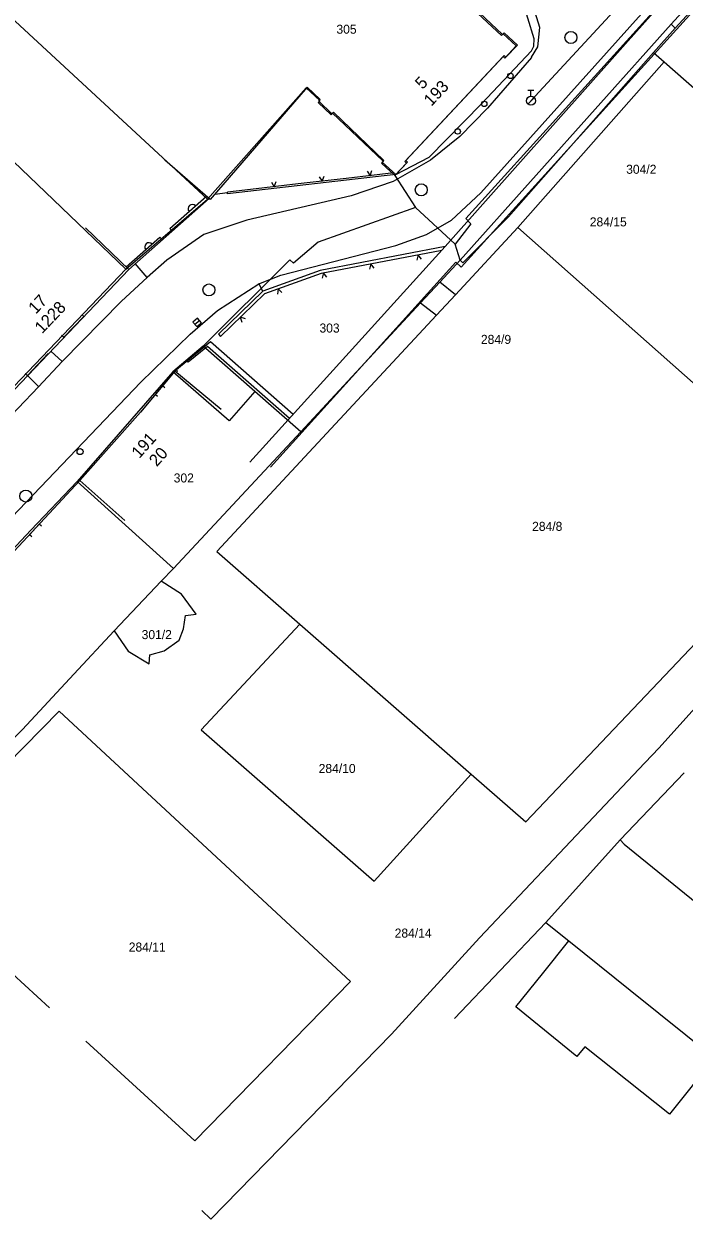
# Model space of a CAD drawing. Extents: x -601580 to 4, y -1204314 to 4.
# Drawn here: x -600523.7 to -600468.8, y -1204069.3 to -1203970 of the extents above; entities that cross this region are included whole.
import ezdxf

# ---------------------------------------------------------------- set-up
doc = ezdxf.new("R2010")
doc.units = 0
for name, color, linetype in [('00-KN-HRANICE PARCEL', 7, 'Continuous'), ('00-KN-PARC. CISLA', 7, 'Continuous'), ('00-KN-VNITRNI KRESBA', 7, 'Continuous'), ('00-POLOHOPIS', 7, 'Continuous'), ('00-VAK-VODA-RAD IGIS', 7, 'Continuous'), ('Vrstva 27', 7, 'Continuous'), ('Vrstva 28', 7, 'Continuous'), ('Vrstva 31', 7, 'Continuous'), ('Vrstva 6', 7, 'Continuous')]:
    doc.layers.add(name, color=color, linetype=linetype)

# ---------------------------------------------------------------- blocks, each defined once
blk = doc.blocks.new('6.13_284')
at = {"layer": 'Vrstva 28'}
for p, q in [((-0.258, -0.272), (0.272, 0.258)), ((-0.25, 0.875), (0.25, 0.875)), ((0, 0.375), (0, 0.875))]:
    blk.add_line(p, q, dxfattribs=at)
blk.add_circle((0, 0), 0.375, dxfattribs=at)
blk = doc.blocks.new('VCHOD_2868')
at = {"layer": 'Vrstva 6'}
blk.add_line((0, 0.25), (0, 0), dxfattribs=at)
blk = doc.blocks.new('VCHOD_2870')
at = {"layer": 'Vrstva 6'}
blk.add_line((0, 0.25), (0, 0), dxfattribs=at)
blk = doc.blocks.new('VCHOD_2872')
at = {"layer": 'Vrstva 6'}
blk.add_line((0, 0.25), (0, 0), dxfattribs=at)
blk = doc.blocks.new('6.20_572')
at = {"layer": 'Vrstva 27'}
blk.add_circle((0, 0), 0.5, dxfattribs=at)
blk = doc.blocks.new('6.30_680')
at = {"layer": 'Vrstva 27'}
blk.add_line((-0.25, 0), (0.25, 0), dxfattribs=at)
blk.add_lwpolyline([(-0.25, -0.25), (0.25, -0.25), (0.25, 0.25), (-0.25, 0.25)], close=True, dxfattribs=at)
blk = doc.blocks.new('6.20_574')
at = {"layer": 'Vrstva 27'}
blk.add_circle((0, 0), 0.5, dxfattribs=at)
blk = doc.blocks.new('6.14B_76')
at = {"layer": 'Vrstva 31'}
blk.add_circle((0, 0), 0.25, dxfattribs=at)
blk = doc.blocks.new('6.20_576')
at = {"layer": 'Vrstva 27'}
blk.add_circle((0, 0), 0.5, dxfattribs=at)
blk = doc.blocks.new('6.20_578')
at = {"layer": 'Vrstva 27'}
blk.add_circle((0, 0), 0.5, dxfattribs=at)
blk = doc.blocks.new('VCHOD_2874')
at = {"layer": 'Vrstva 6'}
blk.add_line((0, 0.25), (0, 0), dxfattribs=at)
blk = doc.blocks.new('VCHOD_2876')
at = {"layer": 'Vrstva 6'}
blk.add_line((0, 0.25), (0, 0), dxfattribs=at)
blk = doc.blocks.new('VCHOD_2878')
at = {"layer": 'Vrstva 6'}
blk.add_line((0, 0.25), (0, 0), dxfattribs=at)
blk = doc.blocks.new('VCHOD_2880')
at = {"layer": 'Vrstva 6'}
blk.add_line((0, 0.25), (0, 0), dxfattribs=at)

msp = doc.modelspace()

# ---------------------------------------------------------------- linework, layer by layer
at = {"layer": '00-KN-HRANICE PARCEL'}
for p, q in [((-600534.3, -1203960.64), (-600508.41, -1203984.58)), ((-600544.67, -1203962.18), (-600515.19, -1203990.41)), ((-600462.73, -1203962.17), (-600469.92, -1203970.05)), ((-600487.44, -1203989.66), (-600469.92, -1203970.05)), ((-600469.92, -1203970.05), (-600469.58, -1203970.39)), ((-600469.58, -1203970.39), (-600471.38, -1203972.42)), ((-600471.38, -1203972.42), (-600483.43, -1203986.05)), ((-600470.51, -1203973.19), (-600482.64, -1203986.95)), ((-600471.38, -1203972.42), (-600470.51, -1203973.19)), ((-600470.51, -1203973.19), (-600444.1, -1203996.41)), ((-600492.87, -1203982.63), (-600491.14, -1203985.28)), ((-600515.19, -1203990.41), (-600508.41, -1203984.58)), ((-600487.86, -1203988.32), (-600491.14, -1203985.28)), ((-600482.64, -1203986.95), (-600487.83, -1203992.53)), ((-600482.64, -1203986.95), (-600456.84, -1204009.84)), ((-600487.44, -1203989.66), (-600487.86, -1203988.32)), ((-600489.13, -1203991.48), (-600487.44, -1203989.66)), ((-600515.19, -1203990.41), (-600524.45, -1204000.11)), ((-600489.13, -1203991.48), (-600490.72, -1203993.19)), ((-600487.83, -1203992.53), (-600489.13, -1203991.48)), ((-600487.83, -1203992.53), (-600489.41, -1203994.23)), ((-600500.67, -1204003.91), (-600490.72, -1203993.19)), ((-600490.72, -1203993.19), (-600489.41, -1203994.23)), ((-600511.22, -1204015.26), (-600500.67, -1204003.91)), ((-600511.22, -1204015.26), (-600519.24, -1204008.03)), ((-600512.27, -1204016.31), (-600511.22, -1204015.26)), ((-600516.16, -1204020.43), (-600512.27, -1204016.31)), ((-600500.75, -1204019.88), (-600486.51, -1204032.34)), ((-600474.16, -1204037.79), (-600468.83, -1204032.23)), ((-600480.31, -1204044.67), (-600474.16, -1204037.79)), ((-600487.9, -1204052.64), (-600480.31, -1204044.67)), ((-600480.31, -1204044.67), (-600478.42, -1204046.18))]:
    msp.add_line(p, q, dxfattribs=at)
for points in [[(-600454.24, -1203951.05), (-600456.04, -1203951.59), (-600456.55, -1203952.2), (-600456.76, -1203954.21), (-600469.8, -1203968.54), (-600470.4, -1203967.89), (-600486.96, -1203986.21), (-600486.55, -1203986.65), (-600487.86, -1203988.32)], [(-600462.73, -1203962.17), (-600462.34, -1203962.48), (-600469.58, -1203970.39)], [(-600492.87, -1203982.63), (-600491.89, -1203981.59), (-600492.04, -1203981.45), (-600483.87, -1203972.74), (-600483.73, -1203972.88), (-600482.78, -1203971.85), (-600483.85, -1203970.85), (-600484, -1203971.01), (-600488.31, -1203966.96)], [(-600508.41, -1203984.58), (-600500.21, -1203975.34), (-600499.09, -1203976.41), (-600499.23, -1203976.55), (-600498.15, -1203977.58), (-600498.02, -1203977.45), (-600493.83, -1203981.44), (-600493.97, -1203981.59), (-600492.87, -1203982.63)], [(-600491.14, -1203985.28), (-600499.22, -1203988.15), (-600501.27, -1203989.9), (-600501.57, -1203989.62), (-600508.78, -1203996.81)], [(-600483.43, -1203986.05), (-600487.21, -1203989.89), (-600487.44, -1203989.66)], [(-600489.41, -1203994.23), (-600507.64, -1204013.85), (-600500.75, -1204019.88)], [(-600508.78, -1203996.81), (-600511.29, -1203998.93), (-600519.24, -1204008.03)], [(-600500.67, -1204003.91), (-600504.48, -1204000.57), (-600508.78, -1203996.81)], [(-600519.24, -1204008.03), (-600523.09, -1204012.09), (-600525.94, -1204015.09), (-600527.21, -1204016.43)], [(-600486.51, -1204032.34), (-600481.97, -1204036.31), (-600456.84, -1204009.84)], [(-600516.16, -1204020.43), (-600515, -1204022.12), (-600513.24, -1204023.17), (-600513.2, -1204022.44), (-600512.01, -1204022.11), (-600510.76, -1204021.21), (-600510.4, -1204020.27), (-600510.24, -1204019.16), (-600509.36, -1204019.05), (-600510.56, -1204017.41), (-600512.27, -1204016.31)], [(-600500.75, -1204019.88), (-600508.93, -1204028.66), (-600494.58, -1204041.22), (-600486.51, -1204032.34)], [(-600532.03, -1204037), (-600523.76, -1204028.65), (-600519.5, -1204024.04), (-600516.16, -1204020.43)], [(-600465, -1204023.56), (-600470.9, -1204030.16), (-600472.1, -1204031.4)], [(-600518.5, -1204054.51), (-600509.47, -1204062.8), (-600496.54, -1204049.56), (-600520.72, -1204027.12), (-600533.83, -1204040.45), (-600521.53, -1204051.74)], [(-600472.1, -1204031.4), (-600485.83, -1204045.94), (-600493.13, -1204053.93), (-600508.12, -1204069.3), (-600508.88, -1204068.58)], [(-600474.16, -1204037.79), (-600473.83, -1204038.15), (-600459.53, -1204049.76), (-600453.14, -1204054.76)], [(-600466.33, -1204055.9), (-600470.06, -1204060.59), (-600477.09, -1204054.98), (-600477.74, -1204055.79), (-600482.81, -1204051.68), (-600480.61, -1204048.93), (-600478.42, -1204046.18)], [(-600478.42, -1204046.18), (-600473.31, -1204050.29), (-600466.33, -1204055.9)]]:
    msp.add_lwpolyline(points, dxfattribs=at)
at = {"layer": '00-KN-VNITRNI KRESBA'}
for p, q in [((-600506.6, -1204002.99), (-600511.29, -1203998.93)), ((-600504.48, -1204000.57), (-600506.6, -1204002.99))]:
    msp.add_line(p, q, dxfattribs=at)
at = {"layer": '00-POLOHOPIS'}
for p, q in [((-600457.07, -1203952.113), (-600485.721, -1203984.052)), ((-600480.831, -1203970.327), (-600484.259, -1203959.143)), ((-600481.276, -1203971.27), (-600484.969, -1203959.44)), ((-600487.341, -1203990.24), (-600462.304, -1203962.578)), ((-600481.315, -1203971.88), (-600481.276, -1203971.27)), ((-600480.979, -1203971.931), (-600480.831, -1203970.327)), ((-600473.706, -1203971.69), (-600488.672, -1203988.534)), ((-600485.659, -1203976.678), (-600481.517, -1203972.28)), ((-600481.517, -1203972.28), (-600481.315, -1203971.88)), ((-600481.512, -1203972.806), (-600480.979, -1203971.931)), ((-600481.512, -1203972.816), (-600485.154, -1203977.032)), ((-600490.01, -1203981.116), (-600485.659, -1203976.678)), ((-600485.154, -1203977.032), (-600487.458, -1203979.391)), ((-600487.458, -1203979.391), (-600489.887, -1203981.348)), ((-600492.781, -1203982.55), (-600490.01, -1203981.116)), ((-600489.887, -1203981.348), (-600493.001, -1203983.131)), ((-600492.781, -1203982.55), (-600506.739, -1203984.151)), ((-600493.001, -1203983.131), (-600496.495, -1203984.318)), ((-600506.748, -1203984.076), (-600507.813, -1203984.198)), ((-600506.739, -1203984.151), (-600506.756, -1203984.002)), ((-600488.166, -1203986.333), (-600485.721, -1203984.062)), ((-600508.266, -1203984.54), (-600514.931, -1203990.422)), ((-600511.547, -1203987.035), (-600508.495, -1203984.342)), ((-600496.495, -1203984.318), (-600505.131, -1203986.331)), ((-600511.547, -1203987.035), (-600511.33, -1203987.234)), ((-600505.131, -1203986.331), (-600508.705, -1203987.529)), ((-600490.215, -1203987.534), (-600488.166, -1203986.333)), ((-600515.149, -1203990.214), (-600512.368, -1203987.76)), ((-600512.368, -1203987.76), (-600512.139, -1203987.97)), ((-600512.149, -1203987.97), (-600511.34, -1203987.234)), ((-600508.705, -1203987.529), (-600511.773, -1203989.67)), ((-600492.784, -1203988.43), (-600490.215, -1203987.534)), ((-600488.672, -1203988.534), (-600504.887, -1204006.43)), ((-600502.314, -1203990.913), (-600492.784, -1203988.43)), ((-600513.432, -1203991.088), (-600514.41, -1203989.93)), ((-600511.773, -1203989.67), (-600513.432, -1203991.088)), ((-600503.192, -1204006.862), (-600487.786, -1203989.837)), ((-600487.786, -1203989.837), (-600487.341, -1203990.24)), ((-600513.432, -1203991.088), (-600515.556, -1203993.073)), ((-600504.161, -1203991.611), (-600502.314, -1203990.913)), ((-600507.581, -1203993.843), (-600504.161, -1203991.611)), ((-600503.82, -1203992.223), (-600504.161, -1203991.601)), ((-600515.556, -1203993.073), (-600520.488, -1203998.084)), ((-600509.861, -1203995.798), (-600507.581, -1203993.843)), ((-600520.344, -1203996.062), (-600518.667, -1203994.347)), ((-600513.953, -1203999.781), (-600509.861, -1203995.798)), ((-600507.502, -1203995.811), (-600507.328, -1203995.99)), ((-600508.174, -1203996.428), (-600511.114, -1203998.867)), ((-600508.41, -1203996.819), (-600510.002, -1203998.139)), ((-600501.594, -1204002.795), (-600508.41, -1203996.819)), ((-600501.292, -1204002.462), (-600508.174, -1203996.428)), ((-600523.362, -1203999.23), (-600521.641, -1203997.421)), ((-600520.488, -1203998.084), (-600522.45, -1204000.172)), ((-600521.413, -1203997.226), (-600520.488, -1203998.084)), ((-600510.084, -1203998.031), (-600511, -1203998.775)), ((-600510.002, -1203998.139), (-600510.098, -1203998.024)), ((-600510.907, -1203998.889), (-600511, -1203998.775)), ((-600510.907, -1203998.889), (-600510.997, -1203998.964)), ((-600527.563, -1204014.028), (-600513.953, -1203999.781)), ((-600522.45, -1204000.162), (-600523.352, -1203999.23)), ((-600522.45, -1204000.172), (-600527.879, -1204005.826)), ((-600512.158, -1204000.09), (-600512.753, -1204000.818)), ((-600522.384, -1204011.583), (-600523.192, -1204012.466))]:
    msp.add_line(p, q, dxfattribs=at)
for points in [[(-600455.712, -1203951.522), (-600473.706, -1203971.69)], [(-600489.989, -1203963.68), (-600490.732, -1203964.494), (-600489.284, -1203965.85), (-600489.141, -1203965.698), (-600488.054, -1203966.728), (-600488.191, -1203966.873), (-600483.916, -1203970.913), (-600483.779, -1203970.768), (-600482.679, -1203971.804), (-600483.636, -1203972.801), (-600483.782, -1203972.664), (-600491.944, -1203981.385), (-600491.798, -1203981.522), (-600492.781, -1203982.55), (-600493.911, -1203981.514), (-600493.773, -1203981.37), (-600497.947, -1203977.369), (-600498.085, -1203977.513), (-600499.179, -1203976.465), (-600499.047, -1203976.325), (-600500.134, -1203975.294), (-600508.175, -1203984.618), (-600511.961, -1203981.353)], [(-600503.106, -1203983.181), (-600502.862, -1203983.555), (-600502.709, -1203983.135)], [(-600496.901, -1203982.872), (-600500.875, -1203983.327)], [(-600499.132, -1203982.725), (-600498.888, -1203983.099), (-600498.735, -1203982.679)], [(-600492.927, -1203982.416), (-600496.901, -1203982.872)], [(-600495.159, -1203982.269), (-600494.914, -1203982.644), (-600494.761, -1203982.223)], [(-600504.848, -1203983.783), (-600506.756, -1203984.002)], [(-600500.875, -1203983.327), (-600504.849, -1203983.783)], [(-600511.547, -1203987.035), (-600508.495, -1203984.342)], [(-600518.551, -1203986.973), (-600514.931, -1203990.422), (-600524.986, -1204000.975), (-600528.606, -1203997.526)], [(-600515.149, -1203990.214), (-600512.368, -1203987.76)], [(-600488.672, -1203988.534), (-600499.043, -1203990.514), (-600503.82, -1203992.223), (-600507.502, -1203995.811)], [(-600488.951, -1203988.842), (-600498.977, -1203990.756), (-600503.684, -1203992.44), (-600507.328, -1203995.99)], [(-600494.573, -1203990.322), (-600494.844, -1203989.967), (-600494.966, -1203990.397)], [(-600490.644, -1203989.572), (-600490.915, -1203989.217), (-600491.037, -1203989.647)], [(-600498.502, -1203991.072), (-600498.774, -1203990.717), (-600498.895, -1203991.147)], [(-600502.225, -1203992.343), (-600502.548, -1203992.034), (-600502.602, -1203992.478)], [(-600505.262, -1203994.536), (-600505.685, -1203994.389), (-600505.549, -1203994.815)], [(-600507.267, -1204002.061), (-600511.114, -1203998.867), (-600513.959, -1204002.294), (-600518.996, -1204007.956), (-600515.26, -1204011.279)], [(-600515.26, -1204011.279), (-600518.996, -1204007.956), (-600531.42, -1204021.286), (-600535.473, -1204025.771), (-600534.863, -1204026.314), (-600531.278, -1204029.505)]]:
    msp.add_lwpolyline(points, dxfattribs=at)
for centre in [(-600483.256, -1203974.351), (-600485.434, -1203976.678), (-600487.643, -1203978.968)]:
    msp.add_circle(centre, 0.225, dxfattribs=at)
for centre, start, end in [((-600509.672, -1203985.381), 41.42429, 221.42429), ((-600513.274, -1203988.56), 41.42571, 221.42571)]:
    msp.add_arc(centre, 0.35, start, end, dxfattribs=at)
at = {"layer": '00-VAK-VODA-RAD IGIS'}
msp.add_lwpolyline([(-600481.558, -1203976.42), (-600474.667, -1203968.977), (-600458.436, -1203953.516), (-600457.972, -1203948.231)], dxfattribs=at)

# ---------------------------------------------------------------- block references
at = {"layer": '00-POLOHOPIS'}
for name, p, xscale, yscale, rotation in [('6.20_578', (-600478.235, -1203971.161), 1.0000026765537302, 1.0000026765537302, 40.61165479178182), ('6.20_576', (-600490.659, -1203983.818), 1.0000026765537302, 1.0000026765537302, 40.61165479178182), ('6.20_572', (-600508.289, -1203992.133), 0.99999958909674, 0.9999995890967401, 42.294938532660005), ('VCHOD_2872', (-600518.667, -1203994.347), 0.9999984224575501, 0.9999984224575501, 45.64183380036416), ('6.30_680', (-600509.27, -1203994.823), 1.0000026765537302, 1.0000026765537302, 40.61165479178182), ('VCHOD_2870', (-600520.344, -1203996.062), 0.9999984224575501, 0.9999984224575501, 45.64183380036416), ('VCHOD_2868', (-600523.362, -1203999.23), 0.99999934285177, 0.99999934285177, 46.428111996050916), ('VCHOD_2876', (-600512.753, -1204000.818), 0.9999986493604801, 0.99999864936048, -129.25929602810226), ('VCHOD_2874', (-600512.158, -1204000.09), 0.9999986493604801, 0.99999864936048, -129.25929602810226), ('6.14B_76', (-600518.988, -1204005.557), 1.0000026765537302, 1.0000026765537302, 40.61165479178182), ('6.20_574', (-600523.496, -1204009.247), 1.0000026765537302, 1.0000026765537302, 40.61165479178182), ('VCHOD_2878', (-600522.384, -1204011.583), 0.9999991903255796, 0.9999991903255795, -132.46037654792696), ('VCHOD_2880', (-600523.192, -1204012.466), 0.9999991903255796, 0.9999991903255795, -132.46037654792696)]:
    msp.add_blockref(name, p, dxfattribs=dict(at, xscale=xscale, yscale=yscale, rotation=rotation))
msp.add_blockref('6.13_284', (-600481.558, -1203976.42), dxfattribs=at)

# ---------------------------------------------------------------- texts
at = {"layer": '00-KN-PARC. CISLA'}
for s, p in [('305', (-600497.704, -1203970.85)), ('304/2', (-600473.65, -1203982.483)), ('284/15', (-600476.67, -1203986.853)), ('303', (-600499.114, -1203995.67)), ('284/9', (-600485.71, -1203996.613)), ('302', (-600511.214, -1204008.12)), ('284/8', (-600481.46, -1204012.14)), ('301/2', (-600513.875, -1204021.13)), ('284/10', (-600499.181, -1204032.25)), ('284/14', (-600492.871, -1204045.92)), ('284/11', (-600514.949, -1204047.08))]:
    msp.add_text(s, height=0.75, dxfattribs=at).set_placement(p)
at = {"layer": '00-POLOHOPIS'}
for s, rotation, p in [('5', 46.89638, (-600490.553, -1203975.527)), ('193', 46.89638, (-600489.829, -1203976.931)), ('17', 46.38431, (-600522.666, -1203994.191)), ('1228', 46.38431, (-600522.139, -1203995.812)), ('191', 48.34323, (-600514.074, -1204006.184)), ('20', 48.34323, (-600512.617, -1204006.859))]:
    msp.add_text(s, height=1, rotation=rotation, dxfattribs=at).set_placement(p)

doc.saveas('drawing.dxf')
